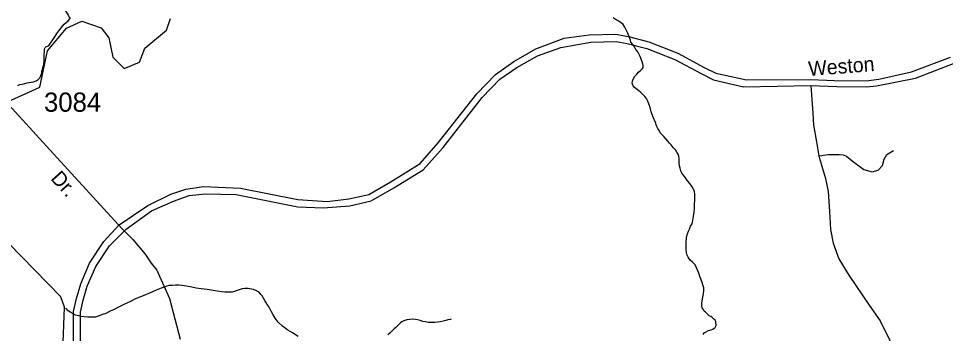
# Model space of a CAD drawing. Extents: x 2001466 to 2224147, y 644118 to 847247.
# Drawn here: x 2056856 to 2062885, y 755074 to 757122 of the extents above; entities that cross this region are included whole.
import ezdxf

# ---------------------------------------------------------------- set-up
doc = ezdxf.new("R2010")
doc.units = 0
for name, color, linetype in [('Exist Hydrographic Misc Water Feature', 7, 'Continuous'), ('Exist Road Non-System Type 51', 7, 'Continuous'), ('Exist Road Non-System Type 51 Label', 7, 'Continuous'), ('Exist Road Secondary Type 51 Attributed', 7, 'Continuous'), ('Exist Road Secondary Type 51 Label', 7, 'Continuous'), ('Exist Road Secondary Type 51 Number Label', 7, 'Continuous')]:
    doc.layers.add(name, color=color, linetype=linetype)

msp = doc.modelspace()

# ---------------------------------------------------------------- linework, layer by layer
at = {"layer": 'Exist Hydrographic Misc Water Feature'}
for points in [[(2057057.1, 757291.2), (2057072.9, 757283.6), (2057087.2, 757275.3), (2057099.5, 757267.3), (2057111, 757257.5), (2057121, 757251.5), (2057131.3, 757243.5), (2057141.3, 757237.5), (2057149.3, 757229.8), (2057153.2, 757219.5), (2057155.3, 757203.7), (2057157.3, 757191.6), (2057159.4, 757177.6), (2057163.7, 757167.6), (2057171.5, 757153.8), (2057177.4, 757143.6), (2057185.4, 757129.8), (2057191.6, 757121.5)], [(2056594.1, 756537.1), (2056761, 756569.8), (2056994.1, 756676.6), (2057043.1, 756911.8), (2057168, 757060.1), (2057268.1, 757104), (2057392.9, 757062.1), (2057443, 756995.5), (2057468, 756870.3), (2057543, 756796.5), (2057643.1, 756837.1), (2057676.1, 756928.3), (2057818, 757046.9), (2057843, 757121.8)], [(2056850.2, 756686.9), (2056864.5, 756693.3), (2056878.3, 756695.2), (2056896.3, 756699), (2056912.3, 756703.1), (2056938.1, 756707.3), (2056952.1, 756709.2), (2056970.5, 756717.4), (2056982.4, 756725.3), (2056988.2, 756729.3), (2056994.1, 756737.3), (2056998, 756745.2), (2057002.3, 756755.2), (2057006.4, 756767.5), (2057008.1, 756777.4), (2057012.2, 756789.4), (2057014, 756803.3), (2057018.1, 756815.2), (2057020, 756825.5), (2057020.2, 756831.6), (2057021.8, 756839.4), (2057022.2, 756851.5), (2057021.8, 756865.3), (2057022.2, 756879.5), (2057024.1, 756911.3), (2057023.7, 756919.5), (2057025.7, 756929.3), (2057029.8, 756933.5), (2057033.9, 756937.4), (2057044, 756941.5), (2057047.6, 756943.4), (2057053.8, 756949.4), (2057063.8, 756961.6), (2057077.8, 756983.4), (2057091.7, 757003.6), (2057105.7, 757023.4), (2057117.6, 757041.5), (2057135.6, 757063.5), (2057153.4, 757085.6), (2057177.4, 757107.5), (2057191.6, 757121.5)], [(2061114.6, 756283.2), (2061100.1, 756301.2), (2061090.4, 756311.3), (2061078.1, 756324.9), (2061066, 756338.9), (2061052.1, 756354.8), (2061042.3, 756364.8), (2061030.2, 756378.8), (2061022.4, 756393), (2061014, 756406.8), (2061006, 756425.1), (2060998.2, 756446.9), (2060983.8, 756480.8), (2060971.7, 756515.1), (2060963.9, 756542.6), (2060958.2, 756560.9), (2060948.1, 756584.8), (2060939.5, 756602.7), (2060929.7, 756614.7), (2060915.9, 756628.6), (2060901.6, 756642.5), (2060889.9, 756650.8), (2060873.9, 756664.6), (2060859.8, 756676.5), (2060853.8, 756684.6), (2060849.5, 756694.6), (2060847.9, 756702.6), (2060849.9, 756714.5), (2060853.6, 756726.5), (2060865.5, 756746.6), (2060877.6, 756760.6), (2060891.3, 756774.7), (2060903.4, 756786.6), (2060909.6, 756792.6), (2060913.3, 756796.5), (2060917.8, 756802.7), (2060919.4, 756808.5), (2060919.6, 756816.6), (2060917.4, 756826.7), (2060909.2, 756846.6), (2060899.5, 756874.5), (2060891.5, 756892.7), (2060883.1, 756904.5), (2060871, 756920.5), (2060861.2, 756938.7), (2060851.2, 756952.4), (2060839.1, 756968.4), (2060835.2, 756980.4), (2060827.4, 757002.3), (2060819, 757026.6), (2060809.1, 757048.4), (2060799.3, 757066.5), (2060789.2, 757082.3), (2060775.1, 757094.2), (2060756.6, 757106.3), (2060743.1, 757114.4), (2060723, 757126.4)], [(2057180.2, 754448.1), (2057131.1, 754613.3), (2057155.1, 755246), (2057130.1, 755312.2), (2056620.1, 755834.4), (2056553.1, 756036), (2056545.1, 756187), (2056511, 756335.4)], [(2061308.6, 755067.7), (2061316.6, 755079.8), (2061324.4, 755083.5), (2061338.4, 755091.5), (2061344.3, 755093.9), (2061360.3, 755098), (2061372.4, 755101.8), (2061380.8, 755107.9), (2061386.3, 755113.9), (2061392.7, 755125.9), (2061392.7, 755133.6), (2061392.3, 755143.8), (2061390.6, 755151.8), (2061386.3, 755159.8), (2061376.1, 755169.8), (2061368.1, 755177.9), (2061358.5, 755183.9), (2061348.4, 755189.8), (2061338.2, 755199.9), (2061324, 755211.8), (2061314.4, 755219.7), (2061308.2, 755231.6), (2061302.3, 755241.8), (2061300.4, 755255.5), (2061300.2, 755269.8), (2061302.1, 755285.7), (2061306, 755309.9), (2061310.1, 755331.5), (2061314.2, 755353.6), (2061314.2, 755371.5), (2061307.8, 755389.5), (2061302.1, 755405.8), (2061294.1, 755429.7), (2061287.9, 755443.6), (2061280.1, 755465.5), (2061273.8, 755481.4), (2061265.6, 755501.4), (2061257.6, 755519.6), (2061251.8, 755525.4), (2061239.7, 755537.3), (2061223.9, 755551.5), (2061211.6, 755569.6), (2061203.4, 755587.5), (2061199.5, 755601.4), (2061197.5, 755623.2), (2061197.5, 755645.6), (2061197.5, 755661.4), (2061201.4, 755699.4), (2061207.1, 755721.6), (2061213.5, 755739.3), (2061219.2, 755753.4), (2061227.4, 755771.2), (2061237.3, 755787.6), (2061241.4, 755809.3), (2061246.9, 755835.6), (2061251.2, 755863.3), (2061253.1, 755887.4), (2061252.8, 755909.4), (2061255.1, 755945.5), (2061254.7, 755979.3), (2061252.6, 755997.4), (2061246.9, 756013.3), (2061236.9, 756027.4), (2061222.7, 756049.4), (2061206.5, 756067.3), (2061193, 756085.2), (2061180.7, 756103.3), (2061170.6, 756117.4), (2061164.5, 756131.2), (2061158.5, 756149.2), (2061154.4, 756165.2), (2061152.6, 756179.3), (2061152.8, 756201.2), (2061152.6, 756215), (2061150.7, 756227.1), (2061146.4, 756239.1), (2061138.4, 756253.3), (2061128.4, 756269), (2061114.6, 756283.2)], [(2058674.7, 755054.9), (2058637, 755078.5), (2058606.9, 755096.5), (2058573, 755122.7), (2058544.9, 755148.4), (2058524.6, 755174.6), (2058509, 755200.5), (2058500.8, 755214.4), (2058484.9, 755244.3), (2058472.5, 755262.4), (2058464.6, 755278.3), (2058458.6, 755288.5), (2058440.8, 755318.4), (2058432.6, 755328.2), (2058420.5, 755342.2), (2058408.8, 755348.4), (2058398.7, 755354.4), (2058384.8, 755360.2), (2058370.2, 755362.4), (2058348.3, 755366.1), (2058340.3, 755366.1), (2058328.4, 755366.3), (2058314.5, 755363.9), (2058308.5, 755364), (2058296.8, 755360.1), (2058278.4, 755354), (2058260.5, 755346.2), (2058244.9, 755342), (2058222.8, 755341.7), (2058200.6, 755343.8), (2058176.7, 755345.8), (2058148.4, 755349.7), (2058120.7, 755353.5), (2058082.9, 755359.7), (2058044.4, 755365.5), (2058010.6, 755369.4), (2057982.3, 755375.3), (2057948.4, 755381.3), (2057918.5, 755385.4), (2057898.4, 755387.3), (2057876.3, 755387.4), (2057856.8, 755387.1), (2057834.8, 755385.2), (2057820.5, 755381.2), (2057810.4, 755377.1), (2057784.4, 755368.9), (2057750.6, 755354.9), (2057708.5, 755336.9), (2057666.9, 755318.9), (2057616.9, 755298.9), (2057578.9, 755280.7), (2057541, 755262.5)], [(2057541, 755262.5), (2057515, 755248.7), (2057476.6, 755230.6), (2057450.8, 755218.6), (2057423.1, 755204.6), (2057400.7, 755196.6), (2057373.3, 755186.2), (2057356.9, 755180.2), (2057325.1, 755180.1), (2057307.2, 755180.4), (2057282.8, 755182.1), (2057262.7, 755184.3), (2057247, 755188.3), (2057227.1, 755194.2), (2057210.9, 755201.9), (2057195.3, 755210), (2057179.1, 755222.2), (2057162.9, 755237.9)], [(2059668.8, 755166.6), (2059662.5, 755164.8), (2059648.5, 755162.4), (2059634.8, 755158.4), (2059616.7, 755154.7), (2059598.5, 755150.5), (2059582.9, 755148.4), (2059563, 755146.6), (2059542.5, 755146.4), (2059521, 755146.5), (2059502.9, 755150.4), (2059484.5, 755152.4), (2059468.5, 755158.5), (2059450.9, 755162), (2059436.7, 755164.1), (2059420.5, 755166.2), (2059400.6, 755164.3), (2059380.7, 755162.1), (2059362.7, 755155.9), (2059348.5, 755149.9), (2059340.7, 755144.2), (2059324.9, 755127.9), (2059311, 755115.8), (2059298.7, 755103.9), (2059272.7, 755077.8), (2059256.9, 755066.1)]]:
    msp.add_lwpolyline(points, dxfattribs=at)
at = {"layer": 'Exist Road Non-System Type 51'}
msp.add_line((2062009.6, 756685.7), (2062016.4, 756595.5), dxfattribs=at)
for points in [[(2062009.6, 756685.7), (2062179, 756680.4), (2062370.3, 756678.6), (2062435.8, 756683.9), (2062690, 756733.5), (2062937.5, 756829), (2063432.6, 757082)], [(2057511, 755780.5), (2057697.1, 755907.2), (2057846.2, 755980.6), (2057944.4, 756012.3), (2058059.6, 756030.4), (2058299, 756017.9), (2058671.8, 755944.5), (2058862.7, 755933.2), (2059004.1, 755948.8), (2059133.4, 755978), (2059272.1, 756058), (2059468.2, 756179.7), (2059584.9, 756314.1), (2059835.9, 756632.6), (2059957.9, 756758.2), (2060076.4, 756843.2), (2060220, 756924.6), (2060405.6, 756993.6), (2060568.3, 757016.6), (2060739.2, 757020.1), (2060823.8, 757004.5), (2060955.5, 756969.4), (2061144, 756897), (2061315.9, 756803.4), (2061390.4, 756766.1), (2061589.9, 756722.9), (2062009.6, 756726.4), (2062161.3, 756719.3), (2062368.6, 756717.5), (2062451.7, 756728.2), (2062663.5, 756774.2), (2062918.1, 756871.5)], [(2057554.8, 755751.3), (2057720.8, 755872.2), (2057863.1, 755935.4), (2057965.9, 755970.5), (2058070.9, 755981.8), (2058270.8, 755977.2), (2058671.8, 755898.1), (2058837.8, 755890.2), (2059011.1, 755904.2), (2059150, 755935.5), (2059296.7, 756020.1), (2059487.6, 756139), (2059616.7, 756284.1), (2059871.3, 756607.9), (2059986.2, 756728.2), (2060097.6, 756804.2), (2060232.3, 756880.3), (2060382.6, 756933.4), (2060578.9, 756968.8), (2060743.3, 756972.3), (2060813.9, 756960.5), (2060941.6, 756926.4), (2061125.1, 756856), (2061295, 756763.4), (2061376.1, 756722.8), (2061572.2, 756678.6), (2062009.6, 756685.7)], [(2062016.4, 756595.5), (2062021.3, 756506.9), (2062025.9, 756429.2), (2062047.2, 756319.5), (2062060.9, 756228.1)], [(2062060.9, 756228.1), (2062080.7, 756231.1), (2062089.8, 756234.2), (2062123.3, 756237.2), (2062158.3, 756238.7), (2062193.3, 756238.7), (2062220.2, 756235.9), (2062240.5, 756226.5), (2062277.1, 756197.6), (2062354.7, 756139.7), (2062408, 756126), (2062447.6, 756135.1), (2062475, 756167.1), (2062487.2, 756208.3), (2062503.9, 756237.2), (2062548, 756264.6)], [(2062060.9, 756228.1), (2062085.2, 756147.3), (2062105, 756081.8), (2062121.8, 755996.5), (2062130.9, 755867)], [(2062130.9, 755867), (2062137, 755751.2), (2062155.3, 755661.3), (2062191.8, 755559.3), (2062255.8, 755452.6), (2062389.7, 755259.2), (2062459.8, 755155.6), (2062520.6, 755033.7), (2062560.2, 754901.1), (2062578.5, 754754.9), (2062578.5, 754655.9), (2062573.9, 754543.1), (2062523.4, 754197.2)], [(2057180.2, 754448.1), (2057201.3, 754520.4), (2057222.4, 754663.9), (2057213.8, 754848.3), (2057213.8, 755216.9), (2057231.8, 755302.4), (2057260.6, 755397.6), (2057318.1, 755530.4), (2057411, 755672.1), (2057511, 755780.5)], [(2057216, 754410), (2057245.5, 754510.7), (2057267.7, 754661.6), (2057258.9, 754849.4), (2057258.9, 755212.2), (2057275.6, 755291.2), (2057303, 755382.1), (2057358, 755508.9), (2057446.7, 755644.2), (2057554.8, 755751.3)], [(2057527.7, 755756.4), (2057598.5, 755685), (2057680.3, 755590.4), (2057717.8, 755530.7), (2057754.1, 755486.4), (2057838.4, 755301.3), (2057906.2, 755038)]]:
    msp.add_lwpolyline(points, dxfattribs=at)
at = {"layer": 'Exist Road Secondary Type 51 Attributed'}
msp.add_lwpolyline([(2055007.4, 758203.5), (2055480.5, 757894.2), (2055707.2, 757741.2), (2055858.7, 757594), (2055971.3, 757471), (2056303.8, 757096.9), (2056526.1, 756846.4), (2056699.8, 756661.4), (2057082.6, 756241.6), (2057527.7, 755756.4)], dxfattribs=at)

# ---------------------------------------------------------------- texts
at = {"layer": 'Exist Road Non-System Type 51 Label'}
msp.add_text('Weston', height=95, rotation=4.43899, dxfattribs=at).set_placement((2061996.7, 756747.4))
at = {"layer": 'Exist Road Secondary Type 51 Label'}
msp.add_text('Dr.', height=95, rotation=312.06686, dxfattribs=at).set_placement((2057059.7, 756078.8))
at = {"layer": 'Exist Road Secondary Type 51 Number Label'}
msp.add_text('3084', height=125, dxfattribs=at).set_placement((2057021.3, 756515.7))

doc.saveas('drawing.dxf')
